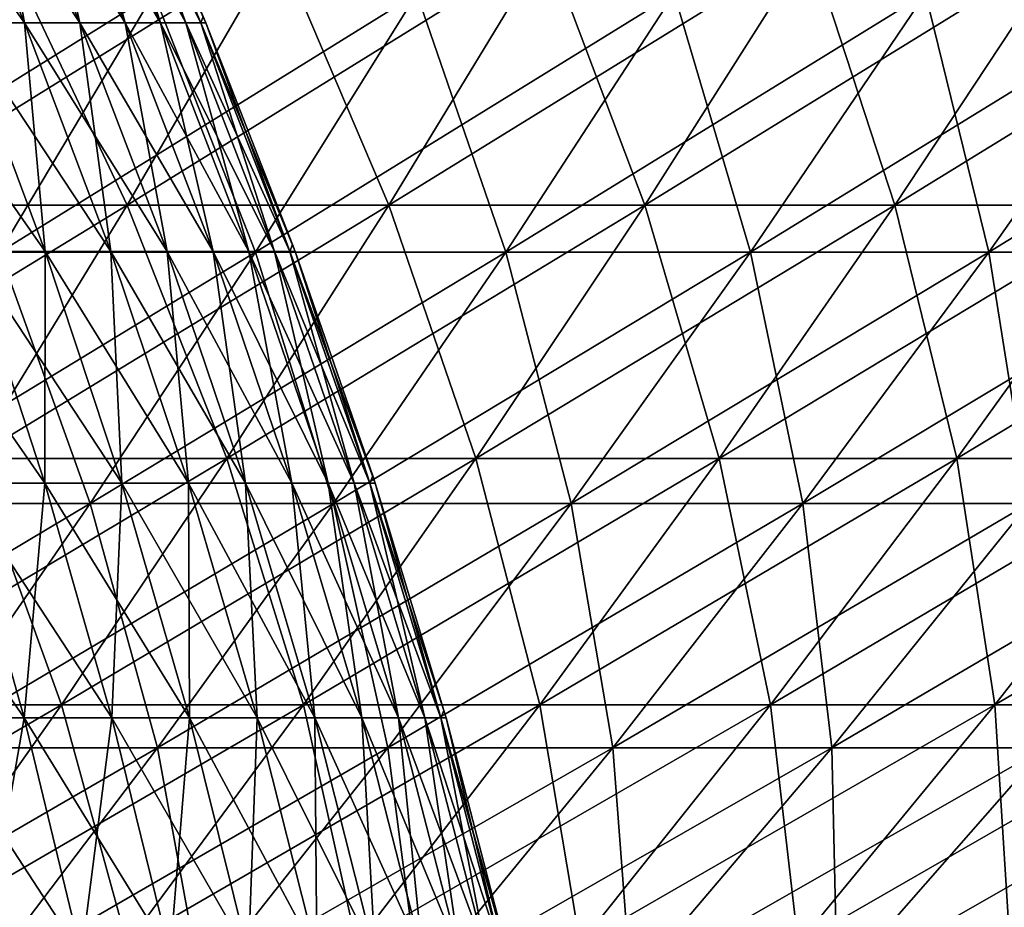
# Model space of a CAD drawing. Header units: millimetres. Extents: x -250 to 250, y 3898 to 4150.
# Tile 459 of 558: x 92 to 108, y 3955 to 3970. Entities that reach past the tile are written whole.
import ezdxf

# ---------------------------------------------------------------- set-up
doc = ezdxf.new("R2010")
doc.units = ezdxf.units.MM
doc.header["$LTSCALE"] = 5.599365
for name, color, linetype in [('10', 7, 'CONTINUOUS'), ('12', 7, 'CONTINUOUS'), ('2', 7, 'CONTINUOUS'), ('3', 7, 'CONTINUOUS'), ('4', 7, 'CONTINUOUS'), ('5', 7, 'CONTINUOUS')]:
    doc.layers.add(name, color=color, linetype=linetype)

msp = doc.modelspace()

# ---------------------------------------------------------------- linework, layer by layer
at = {"layer": '10', "color": 7, "linetype": 'Continuous', "true_color": 0xe0f2ff}
for points in [[(91.141, 3969.708, 27.517), (92.213, 3969.708, 23.676), (89.592, 3973.419, 27.049), (91.141, 3969.708, 27.517)], [(89.592, 3973.419, 27.049), (92.213, 3969.708, 23.676), (90.646, 3973.419, 23.274), (89.592, 3973.419, 27.049)], [(92.213, 3969.708, 23.676), (93.124, 3969.708, 19.794), (90.646, 3973.419, 23.274), (92.213, 3969.708, 23.676)], [(90.646, 3973.419, 23.274), (93.124, 3969.708, 19.794), (91.541, 3973.419, 19.458), (90.646, 3973.419, 23.274)], [(93.124, 3969.708, 19.794), (93.871, 3969.708, 15.877), (91.541, 3973.419, 19.458), (93.124, 3969.708, 19.794)], [(91.541, 3973.419, 19.458), (93.871, 3969.708, 15.877), (92.276, 3973.419, 15.607), (91.541, 3973.419, 19.458)], [(93.871, 3969.708, 15.877), (94.454, 3969.708, 11.932), (92.276, 3973.419, 15.607), (93.871, 3969.708, 15.877)], [(92.276, 3973.419, 15.607), (94.454, 3969.708, 11.932), (92.848, 3973.419, 11.729), (92.276, 3973.419, 15.607)], [(94.454, 3969.708, 11.932), (94.871, 3969.708, 7.967), (92.848, 3973.419, 11.729), (94.454, 3969.708, 11.932)], [(92.848, 3973.419, 11.729), (94.871, 3969.708, 7.967), (93.258, 3973.419, 7.831), (92.848, 3973.419, 11.729)], [(94.871, 3969.708, 7.967), (95.121, 3969.708, 3.987), (93.258, 3973.419, 7.831), (94.871, 3969.708, 7.967)], [(93.258, 3973.419, 7.831), (95.121, 3969.708, 3.987), (93.504, 3973.419, 3.919), (93.258, 3973.419, 7.831)], [(95.121, 3969.708, 3.987), (95.204, 3969.708), (93.504, 3973.419, 3.919), (95.121, 3969.708, 3.987)], [(95.204, 3969.708), (95.16, 3969.816), (93.504, 3973.419, 3.919), (95.204, 3969.708)], [(91.298, 3965.936, 31.793), (92.549, 3965.936, 27.942), (89.909, 3969.708, 31.31), (91.298, 3965.936, 31.793)], [(89.909, 3969.708, 31.31), (92.549, 3965.936, 27.942), (91.141, 3969.708, 27.517), (89.909, 3969.708, 31.31)], [(92.549, 3965.936, 27.942), (93.638, 3965.936, 24.042), (91.141, 3969.708, 27.517), (92.549, 3965.936, 27.942)], [(91.141, 3969.708, 27.517), (93.638, 3965.936, 24.042), (92.213, 3969.708, 23.676), (91.141, 3969.708, 27.517)], [(93.638, 3965.936, 24.042), (94.563, 3965.936, 20.1), (92.213, 3969.708, 23.676), (93.638, 3965.936, 24.042)], [(92.213, 3969.708, 23.676), (94.563, 3965.936, 20.1), (93.124, 3969.708, 19.794), (92.213, 3969.708, 23.676)], [(94.563, 3965.936, 20.1), (95.322, 3965.936, 16.122), (93.124, 3969.708, 19.794), (94.563, 3965.936, 20.1)], [(93.124, 3969.708, 19.794), (95.322, 3965.936, 16.122), (93.871, 3969.708, 15.877), (93.124, 3969.708, 19.794)], [(95.322, 3965.936, 16.122), (95.913, 3965.936, 12.117), (93.871, 3969.708, 15.877), (95.322, 3965.936, 16.122)], [(93.871, 3969.708, 15.877), (95.913, 3965.936, 12.117), (94.454, 3969.708, 11.932), (93.871, 3969.708, 15.877)], [(95.913, 3965.936, 12.117), (96.337, 3965.936, 8.09), (94.454, 3969.708, 11.932), (95.913, 3965.936, 12.117)], [(94.454, 3969.708, 11.932), (96.337, 3965.936, 8.09), (94.871, 3969.708, 7.967), (94.454, 3969.708, 11.932)], [(96.337, 3965.936, 8.09), (96.591, 3965.936, 4.048), (94.871, 3969.708, 7.967), (96.337, 3965.936, 8.09)], [(94.871, 3969.708, 7.967), (96.591, 3965.936, 4.048), (95.121, 3969.708, 3.987), (94.871, 3969.708, 7.967)], [(96.591, 3965.936, 4.048), (96.676, 3965.936), (95.121, 3969.708, 3.987), (96.591, 3965.936, 4.048)], [(96.676, 3965.936), (96.634, 3966.05), (95.121, 3969.708, 3.987), (96.676, 3965.936)], [(95.121, 3969.708, 3.987), (96.634, 3966.05), (95.204, 3969.708), (95.121, 3969.708, 3.987)], [(91.116, 3962.109, 36.075), (92.547, 3962.109, 32.228), (89.887, 3965.936, 35.589), (91.116, 3962.109, 36.075)], [(89.887, 3965.936, 35.589), (92.547, 3962.109, 32.228), (91.298, 3965.936, 31.793), (89.887, 3965.936, 35.589)], [(92.547, 3962.109, 32.228), (93.815, 3962.109, 28.324), (91.298, 3965.936, 31.793), (92.547, 3962.109, 32.228)], [(91.298, 3965.936, 31.793), (93.815, 3962.109, 28.324), (92.549, 3965.936, 27.942), (91.298, 3965.936, 31.793)], [(93.815, 3962.109, 28.324), (94.919, 3962.109, 24.371), (92.549, 3965.936, 27.942), (93.815, 3962.109, 28.324)], [(92.549, 3965.936, 27.942), (94.919, 3962.109, 24.371), (93.638, 3965.936, 24.042), (92.549, 3965.936, 27.942)], [(94.919, 3962.109, 24.371), (95.856, 3962.109, 20.375), (93.638, 3965.936, 24.042), (94.919, 3962.109, 24.371)], [(93.638, 3965.936, 24.042), (95.856, 3962.109, 20.375), (94.563, 3965.936, 20.1), (93.638, 3965.936, 24.042)], [(95.856, 3962.109, 20.375), (96.625, 3962.109, 16.343), (94.563, 3965.936, 20.1), (95.856, 3962.109, 20.375)], [(94.563, 3965.936, 20.1), (96.625, 3962.109, 16.343), (95.322, 3965.936, 16.122), (94.563, 3965.936, 20.1)], [(96.625, 3962.109, 16.343), (97.225, 3962.109, 12.282), (95.322, 3965.936, 16.122), (96.625, 3962.109, 16.343)], [(95.322, 3965.936, 16.122), (97.225, 3962.109, 12.282), (95.913, 3965.936, 12.117), (95.322, 3965.936, 16.122)], [(97.225, 3962.109, 12.282), (97.654, 3962.109, 8.2), (95.913, 3965.936, 12.117), (97.225, 3962.109, 12.282)], [(95.913, 3965.936, 12.117), (97.654, 3962.109, 8.2), (96.337, 3965.936, 8.09), (95.913, 3965.936, 12.117)], [(97.654, 3962.109, 8.2), (97.912, 3962.109, 4.104), (96.337, 3965.936, 8.09), (97.654, 3962.109, 8.2)], [(96.337, 3965.936, 8.09), (97.912, 3962.109, 4.104), (96.591, 3965.936, 4.048), (96.337, 3965.936, 8.09)], [(97.912, 3962.109, 4.104), (97.997, 3962.109), (96.591, 3965.936, 4.048), (97.912, 3962.109, 4.104)], [(97.997, 3962.109), (97.959, 3962.229), (96.591, 3965.936, 4.048), (97.997, 3962.109)], [(96.591, 3965.936, 4.048), (97.959, 3962.229), (96.676, 3965.936), (96.591, 3965.936, 4.048)], [(90.594, 3958.234, 40.335), (92.204, 3958.234, 36.506), (89.525, 3962.109, 39.859), (90.594, 3958.234, 40.335)], [(89.525, 3962.109, 39.859), (92.204, 3958.234, 36.506), (91.116, 3962.109, 36.075), (89.525, 3962.109, 39.859)], [(92.204, 3958.234, 36.506), (93.652, 3958.234, 32.613), (91.116, 3962.109, 36.075), (92.204, 3958.234, 36.506)], [(91.116, 3962.109, 36.075), (93.652, 3958.234, 32.613), (92.547, 3962.109, 32.228), (91.116, 3962.109, 36.075)], [(93.652, 3958.234, 32.613), (94.935, 3958.234, 28.663), (92.547, 3962.109, 32.228), (93.652, 3958.234, 32.613)], [(92.547, 3962.109, 32.228), (94.935, 3958.234, 28.663), (93.815, 3962.109, 28.324), (92.547, 3962.109, 32.228)], [(94.935, 3958.234, 28.663), (96.052, 3958.234, 24.662), (93.815, 3962.109, 28.324), (94.935, 3958.234, 28.663)], [(93.815, 3962.109, 28.324), (96.052, 3958.234, 24.662), (94.919, 3962.109, 24.371), (93.815, 3962.109, 28.324)], [(96.052, 3958.234, 24.662), (97.001, 3958.234, 20.618), (94.919, 3962.109, 24.371), (96.052, 3958.234, 24.662)], [(94.919, 3962.109, 24.371), (97.001, 3958.234, 20.618), (95.856, 3962.109, 20.375), (94.919, 3962.109, 24.371)], [(97.001, 3958.234, 20.618), (97.779, 3958.234, 16.538), (95.856, 3962.109, 20.375), (97.001, 3958.234, 20.618)], [(95.856, 3962.109, 20.375), (97.779, 3958.234, 16.538), (96.625, 3962.109, 16.343), (95.856, 3962.109, 20.375)], [(97.779, 3958.234, 16.538), (98.386, 3958.234, 12.429), (96.625, 3962.109, 16.343), (97.779, 3958.234, 16.538)], [(96.625, 3962.109, 16.343), (98.386, 3958.234, 12.429), (97.225, 3962.109, 12.282), (96.625, 3962.109, 16.343)], [(98.386, 3958.234, 12.429), (98.82, 3958.234, 8.298), (97.225, 3962.109, 12.282), (98.386, 3958.234, 12.429)], [(97.225, 3962.109, 12.282), (98.82, 3958.234, 8.298), (97.654, 3962.109, 8.2), (97.225, 3962.109, 12.282)], [(98.82, 3958.234, 8.298), (99.081, 3958.234, 4.153), (97.654, 3962.109, 8.2), (98.82, 3958.234, 8.298)], [(97.654, 3962.109, 8.2), (99.081, 3958.234, 4.153), (97.912, 3962.109, 4.104), (97.654, 3962.109, 8.2)], [(99.081, 3958.234, 4.153), (99.168, 3958.234), (97.912, 3962.109, 4.104), (99.081, 3958.234, 4.153)], [(99.168, 3958.234), (99.133, 3958.358), (97.912, 3962.109, 4.104), (99.168, 3958.234)], [(97.912, 3962.109, 4.104), (99.133, 3958.358), (97.997, 3962.109), (97.912, 3962.109, 4.104)], [(91.524, 3954.315, 40.749), (93.15, 3954.315, 36.881), (90.594, 3958.234, 40.335), (91.524, 3954.315, 40.749)], [(90.594, 3958.234, 40.335), (93.15, 3954.315, 36.881), (92.204, 3958.234, 36.506), (90.594, 3958.234, 40.335)], [(93.15, 3954.315, 36.881), (94.613, 3954.315, 32.948), (92.204, 3958.234, 36.506), (93.15, 3954.315, 36.881)], [(92.204, 3958.234, 36.506), (94.613, 3954.315, 32.948), (93.652, 3958.234, 32.613), (92.204, 3958.234, 36.506)], [(94.613, 3954.315, 32.948), (95.909, 3954.315, 28.957), (93.652, 3958.234, 32.613), (94.613, 3954.315, 32.948)], [(93.652, 3958.234, 32.613), (95.909, 3954.315, 28.957), (94.935, 3958.234, 28.663), (93.652, 3958.234, 32.613)], [(95.909, 3954.315, 28.957), (97.038, 3954.315, 24.915), (94.935, 3958.234, 28.663), (95.909, 3954.315, 28.957)], [(94.935, 3958.234, 28.663), (97.038, 3954.315, 24.915), (96.052, 3958.234, 24.662), (94.935, 3958.234, 28.663)], [(97.038, 3954.315, 24.915), (97.996, 3954.315, 20.83), (96.052, 3958.234, 24.662), (97.038, 3954.315, 24.915)], [(96.052, 3958.234, 24.662), (97.996, 3954.315, 20.83), (97.001, 3958.234, 20.618), (96.052, 3958.234, 24.662)], [(97.996, 3954.315, 20.83), (98.782, 3954.315, 16.708), (97.001, 3958.234, 20.618), (97.996, 3954.315, 20.83)], [(97.001, 3958.234, 20.618), (98.782, 3954.315, 16.708), (97.779, 3958.234, 16.538), (97.001, 3958.234, 20.618)], [(98.782, 3954.315, 16.708), (99.395, 3954.315, 12.557), (97.779, 3958.234, 16.538), (98.782, 3954.315, 16.708)], [(97.779, 3958.234, 16.538), (99.395, 3954.315, 12.557), (98.386, 3958.234, 12.429), (97.779, 3958.234, 16.538)], [(99.395, 3954.315, 12.557), (99.834, 3954.315, 8.383), (98.386, 3958.234, 12.429), (99.395, 3954.315, 12.557)], [(98.386, 3958.234, 12.429), (99.834, 3954.315, 8.383), (98.82, 3958.234, 8.298), (98.386, 3958.234, 12.429)], [(99.834, 3954.315, 8.383), (100.097, 3954.315, 4.195), (98.82, 3958.234, 8.298), (99.834, 3954.315, 8.383)], [(98.82, 3958.234, 8.298), (100.097, 3954.315, 4.195), (99.081, 3958.234, 4.153), (98.82, 3958.234, 8.298)], [(100.097, 3954.315, 4.195), (100.185, 3954.315), (99.081, 3958.234, 4.153), (100.097, 3954.315, 4.195)], [(100.185, 3954.315), (100.154, 3954.445), (99.081, 3958.234, 4.153), (100.185, 3954.315)], [(99.081, 3958.234, 4.153), (100.154, 3954.445), (99.168, 3958.234), (99.081, 3958.234, 4.153)]]:
    msp.add_3dface(points, dxfattribs=at)
at = {"layer": '12', "color": 7, "linetype": 'Continuous', "true_color": 0xe0f2ff}
for points in [[(92.213, 3969.708, -23.676), (91.141, 3969.708, -27.517), (90.646, 3973.419, -23.274), (92.213, 3969.708, -23.676)], [(91.541, 3973.419, -19.458), (92.213, 3969.708, -23.676), (90.646, 3973.419, -23.274), (91.541, 3973.419, -19.458)], [(93.124, 3969.708, -19.794), (92.213, 3969.708, -23.676), (91.541, 3973.419, -19.458), (93.124, 3969.708, -19.794)], [(92.276, 3973.419, -15.607), (93.124, 3969.708, -19.794), (91.541, 3973.419, -19.458), (92.276, 3973.419, -15.607)], [(93.871, 3969.708, -15.877), (93.124, 3969.708, -19.794), (92.276, 3973.419, -15.607), (93.871, 3969.708, -15.877)], [(92.848, 3973.419, -11.729), (93.871, 3969.708, -15.877), (92.276, 3973.419, -15.607), (92.848, 3973.419, -11.729)], [(94.454, 3969.708, -11.932), (93.871, 3969.708, -15.877), (92.848, 3973.419, -11.729), (94.454, 3969.708, -11.932)], [(93.258, 3973.419, -7.831), (94.454, 3969.708, -11.932), (92.848, 3973.419, -11.729), (93.258, 3973.419, -7.831)], [(94.871, 3969.708, -7.967), (94.454, 3969.708, -11.932), (93.258, 3973.419, -7.831), (94.871, 3969.708, -7.967)], [(93.504, 3973.419, -3.919), (94.871, 3969.708, -7.967), (93.258, 3973.419, -7.831), (93.504, 3973.419, -3.919)], [(93.586, 3973.419), (95.121, 3969.708, -3.987), (93.504, 3973.419, -3.919), (93.586, 3973.419)], [(95.121, 3969.708, -3.987), (94.871, 3969.708, -7.967), (93.504, 3973.419, -3.919), (95.121, 3969.708, -3.987)], [(93.586, 3973.419), (95.16, 3969.816), (95.121, 3969.708, -3.987), (93.586, 3973.419)], [(95.16, 3969.816), (95.204, 3969.708), (95.121, 3969.708, -3.987), (95.16, 3969.816)], [(92.549, 3965.936, -27.942), (91.298, 3965.936, -31.793), (91.141, 3969.708, -27.517), (92.549, 3965.936, -27.942)], [(92.213, 3969.708, -23.676), (92.549, 3965.936, -27.942), (91.141, 3969.708, -27.517), (92.213, 3969.708, -23.676)], [(93.638, 3965.936, -24.042), (92.549, 3965.936, -27.942), (92.213, 3969.708, -23.676), (93.638, 3965.936, -24.042)], [(93.124, 3969.708, -19.794), (93.638, 3965.936, -24.042), (92.213, 3969.708, -23.676), (93.124, 3969.708, -19.794)], [(94.563, 3965.936, -20.1), (93.638, 3965.936, -24.042), (93.124, 3969.708, -19.794), (94.563, 3965.936, -20.1)], [(93.871, 3969.708, -15.877), (94.563, 3965.936, -20.1), (93.124, 3969.708, -19.794), (93.871, 3969.708, -15.877)], [(95.322, 3965.936, -16.122), (94.563, 3965.936, -20.1), (93.871, 3969.708, -15.877), (95.322, 3965.936, -16.122)], [(94.454, 3969.708, -11.932), (95.322, 3965.936, -16.122), (93.871, 3969.708, -15.877), (94.454, 3969.708, -11.932)], [(95.913, 3965.936, -12.117), (95.322, 3965.936, -16.122), (94.454, 3969.708, -11.932), (95.913, 3965.936, -12.117)], [(94.871, 3969.708, -7.967), (95.913, 3965.936, -12.117), (94.454, 3969.708, -11.932), (94.871, 3969.708, -7.967)], [(96.337, 3965.936, -8.09), (95.913, 3965.936, -12.117), (94.871, 3969.708, -7.967), (96.337, 3965.936, -8.09)], [(95.121, 3969.708, -3.987), (96.337, 3965.936, -8.09), (94.871, 3969.708, -7.967), (95.121, 3969.708, -3.987)], [(95.204, 3969.708), (96.591, 3965.936, -4.048), (95.121, 3969.708, -3.987), (95.204, 3969.708)], [(96.591, 3965.936, -4.048), (96.337, 3965.936, -8.09), (95.121, 3969.708, -3.987), (96.591, 3965.936, -4.048)], [(95.204, 3969.708), (96.634, 3966.05), (96.591, 3965.936, -4.048), (95.204, 3969.708)], [(96.634, 3966.05), (96.676, 3965.936), (96.591, 3965.936, -4.048), (96.634, 3966.05)], [(92.547, 3962.109, -32.228), (91.116, 3962.109, -36.075), (91.298, 3965.936, -31.793), (92.547, 3962.109, -32.228)], [(92.549, 3965.936, -27.942), (92.547, 3962.109, -32.228), (91.298, 3965.936, -31.793), (92.549, 3965.936, -27.942)], [(93.815, 3962.109, -28.324), (92.547, 3962.109, -32.228), (92.549, 3965.936, -27.942), (93.815, 3962.109, -28.324)], [(93.638, 3965.936, -24.042), (93.815, 3962.109, -28.324), (92.549, 3965.936, -27.942), (93.638, 3965.936, -24.042)], [(94.919, 3962.109, -24.371), (93.815, 3962.109, -28.324), (93.638, 3965.936, -24.042), (94.919, 3962.109, -24.371)], [(94.563, 3965.936, -20.1), (94.919, 3962.109, -24.371), (93.638, 3965.936, -24.042), (94.563, 3965.936, -20.1)], [(95.856, 3962.109, -20.375), (94.919, 3962.109, -24.371), (94.563, 3965.936, -20.1), (95.856, 3962.109, -20.375)], [(95.322, 3965.936, -16.122), (95.856, 3962.109, -20.375), (94.563, 3965.936, -20.1), (95.322, 3965.936, -16.122)], [(96.625, 3962.109, -16.343), (95.856, 3962.109, -20.375), (95.322, 3965.936, -16.122), (96.625, 3962.109, -16.343)], [(95.913, 3965.936, -12.117), (96.625, 3962.109, -16.343), (95.322, 3965.936, -16.122), (95.913, 3965.936, -12.117)], [(97.225, 3962.109, -12.282), (96.625, 3962.109, -16.343), (95.913, 3965.936, -12.117), (97.225, 3962.109, -12.282)], [(96.337, 3965.936, -8.09), (97.225, 3962.109, -12.282), (95.913, 3965.936, -12.117), (96.337, 3965.936, -8.09)], [(97.654, 3962.109, -8.2), (97.225, 3962.109, -12.282), (96.337, 3965.936, -8.09), (97.654, 3962.109, -8.2)], [(96.591, 3965.936, -4.048), (97.654, 3962.109, -8.2), (96.337, 3965.936, -8.09), (96.591, 3965.936, -4.048)], [(96.676, 3965.936), (97.912, 3962.109, -4.104), (96.591, 3965.936, -4.048), (96.676, 3965.936)], [(97.912, 3962.109, -4.104), (97.654, 3962.109, -8.2), (96.591, 3965.936, -4.048), (97.912, 3962.109, -4.104)], [(96.676, 3965.936), (97.959, 3962.229), (97.912, 3962.109, -4.104), (96.676, 3965.936)], [(97.959, 3962.229), (97.997, 3962.109), (97.912, 3962.109, -4.104), (97.959, 3962.229)], [(92.204, 3958.234, -36.506), (90.594, 3958.234, -40.335), (91.116, 3962.109, -36.075), (92.204, 3958.234, -36.506)], [(92.547, 3962.109, -32.228), (92.204, 3958.234, -36.506), (91.116, 3962.109, -36.075), (92.547, 3962.109, -32.228)], [(93.652, 3958.234, -32.613), (92.204, 3958.234, -36.506), (92.547, 3962.109, -32.228), (93.652, 3958.234, -32.613)], [(93.815, 3962.109, -28.324), (93.652, 3958.234, -32.613), (92.547, 3962.109, -32.228), (93.815, 3962.109, -28.324)], [(94.935, 3958.234, -28.663), (93.652, 3958.234, -32.613), (93.815, 3962.109, -28.324), (94.935, 3958.234, -28.663)], [(94.919, 3962.109, -24.371), (94.935, 3958.234, -28.663), (93.815, 3962.109, -28.324), (94.919, 3962.109, -24.371)], [(96.052, 3958.234, -24.662), (94.935, 3958.234, -28.663), (94.919, 3962.109, -24.371), (96.052, 3958.234, -24.662)], [(95.856, 3962.109, -20.375), (96.052, 3958.234, -24.662), (94.919, 3962.109, -24.371), (95.856, 3962.109, -20.375)], [(97.001, 3958.234, -20.618), (96.052, 3958.234, -24.662), (95.856, 3962.109, -20.375), (97.001, 3958.234, -20.618)], [(96.625, 3962.109, -16.343), (97.001, 3958.234, -20.618), (95.856, 3962.109, -20.375), (96.625, 3962.109, -16.343)], [(97.779, 3958.234, -16.538), (97.001, 3958.234, -20.618), (96.625, 3962.109, -16.343), (97.779, 3958.234, -16.538)], [(97.225, 3962.109, -12.282), (97.779, 3958.234, -16.538), (96.625, 3962.109, -16.343), (97.225, 3962.109, -12.282)], [(98.386, 3958.234, -12.429), (97.779, 3958.234, -16.538), (97.225, 3962.109, -12.282), (98.386, 3958.234, -12.429)], [(97.654, 3962.109, -8.2), (98.386, 3958.234, -12.429), (97.225, 3962.109, -12.282), (97.654, 3962.109, -8.2)], [(98.82, 3958.234, -8.298), (98.386, 3958.234, -12.429), (97.654, 3962.109, -8.2), (98.82, 3958.234, -8.298)], [(97.912, 3962.109, -4.104), (98.82, 3958.234, -8.298), (97.654, 3962.109, -8.2), (97.912, 3962.109, -4.104)], [(97.997, 3962.109), (99.081, 3958.234, -4.153), (97.912, 3962.109, -4.104), (97.997, 3962.109)], [(99.081, 3958.234, -4.153), (98.82, 3958.234, -8.298), (97.912, 3962.109, -4.104), (99.081, 3958.234, -4.153)], [(97.997, 3962.109), (99.133, 3958.358), (99.081, 3958.234, -4.153), (97.997, 3962.109)], [(99.133, 3958.358), (99.168, 3958.234), (99.081, 3958.234, -4.153), (99.133, 3958.358)], [(92.204, 3958.234, -36.506), (91.524, 3954.315, -40.749), (90.594, 3958.234, -40.335), (92.204, 3958.234, -36.506)], [(93.15, 3954.315, -36.881), (91.524, 3954.315, -40.749), (92.204, 3958.234, -36.506), (93.15, 3954.315, -36.881)], [(93.652, 3958.234, -32.613), (93.15, 3954.315, -36.881), (92.204, 3958.234, -36.506), (93.652, 3958.234, -32.613)], [(94.613, 3954.315, -32.948), (93.15, 3954.315, -36.881), (93.652, 3958.234, -32.613), (94.613, 3954.315, -32.948)], [(94.935, 3958.234, -28.663), (94.613, 3954.315, -32.948), (93.652, 3958.234, -32.613), (94.935, 3958.234, -28.663)], [(95.909, 3954.315, -28.957), (94.613, 3954.315, -32.948), (94.935, 3958.234, -28.663), (95.909, 3954.315, -28.957)], [(96.052, 3958.234, -24.662), (95.909, 3954.315, -28.957), (94.935, 3958.234, -28.663), (96.052, 3958.234, -24.662)], [(97.038, 3954.315, -24.915), (95.909, 3954.315, -28.957), (96.052, 3958.234, -24.662), (97.038, 3954.315, -24.915)], [(97.001, 3958.234, -20.618), (97.038, 3954.315, -24.915), (96.052, 3958.234, -24.662), (97.001, 3958.234, -20.618)], [(97.996, 3954.315, -20.83), (97.038, 3954.315, -24.915), (97.001, 3958.234, -20.618), (97.996, 3954.315, -20.83)], [(97.779, 3958.234, -16.538), (97.996, 3954.315, -20.83), (97.001, 3958.234, -20.618), (97.779, 3958.234, -16.538)], [(98.782, 3954.315, -16.708), (97.996, 3954.315, -20.83), (97.779, 3958.234, -16.538), (98.782, 3954.315, -16.708)], [(98.386, 3958.234, -12.429), (98.782, 3954.315, -16.708), (97.779, 3958.234, -16.538), (98.386, 3958.234, -12.429)], [(99.395, 3954.315, -12.557), (98.782, 3954.315, -16.708), (98.386, 3958.234, -12.429), (99.395, 3954.315, -12.557)], [(98.82, 3958.234, -8.298), (99.395, 3954.315, -12.557), (98.386, 3958.234, -12.429), (98.82, 3958.234, -8.298)], [(99.834, 3954.315, -8.383), (99.395, 3954.315, -12.557), (98.82, 3958.234, -8.298), (99.834, 3954.315, -8.383)], [(99.081, 3958.234, -4.153), (99.834, 3954.315, -8.383), (98.82, 3958.234, -8.298), (99.081, 3958.234, -4.153)], [(99.168, 3958.234), (100.097, 3954.315, -4.195), (99.081, 3958.234, -4.153), (99.168, 3958.234)], [(100.097, 3954.315, -4.195), (99.834, 3954.315, -8.383), (99.081, 3958.234, -4.153), (100.097, 3954.315, -4.195)], [(99.168, 3958.234), (100.154, 3954.445), (100.097, 3954.315, -4.195), (99.168, 3958.234)]]:
    msp.add_3dface(points, dxfattribs=at)
at = {"layer": '2', "color": 251, "linetype": 'Continuous', "true_color": 0x504f50}
for points in [[(93.903, 3966.698, -141.714), (89.494, 3966.698, -144.538), (96.399, 3970.995, -145.48), (93.903, 3966.698, -141.714)], [(96.399, 3970.995, -145.48), (89.494, 3966.698, -144.538), (91.873, 3970.995, -148.38), (96.399, 3970.995, -145.48)], [(98.222, 3966.698, -138.755), (93.903, 3966.698, -141.714), (100.833, 3970.995, -142.442), (98.222, 3966.698, -138.755)], [(100.833, 3970.995, -142.442), (93.903, 3966.698, -141.714), (96.399, 3970.995, -145.48), (100.833, 3970.995, -142.442)], [(102.449, 3966.698, -135.664), (98.222, 3966.698, -138.755), (105.172, 3970.995, -139.27), (102.449, 3966.698, -135.664)], [(105.172, 3970.995, -139.27), (98.222, 3966.698, -138.755), (100.833, 3970.995, -142.442), (105.172, 3970.995, -139.27)], [(106.578, 3966.698, -132.445), (102.449, 3966.698, -135.664), (109.411, 3970.995, -135.965), (106.578, 3966.698, -132.445)], [(109.411, 3970.995, -135.965), (102.449, 3966.698, -135.664), (105.172, 3970.995, -139.27), (109.411, 3970.995, -135.965)], [(110.606, 3966.698, -129.1), (106.578, 3966.698, -132.445), (113.546, 3970.995, -132.531), (110.606, 3966.698, -129.1)], [(113.546, 3970.995, -132.531), (106.578, 3966.698, -132.445), (109.411, 3970.995, -135.965), (113.546, 3970.995, -132.531)], [(91.349, 3962.516, -137.859), (87.06, 3962.516, -140.607), (93.903, 3966.698, -141.714), (91.349, 3962.516, -137.859)], [(93.903, 3966.698, -141.714), (87.06, 3962.516, -140.607), (89.494, 3966.698, -144.538), (93.903, 3966.698, -141.714)], [(95.551, 3962.516, -134.98), (91.349, 3962.516, -137.859), (98.222, 3966.698, -138.755), (95.551, 3962.516, -134.98)], [(98.222, 3966.698, -138.755), (91.349, 3962.516, -137.859), (93.903, 3966.698, -141.714), (98.222, 3966.698, -138.755)], [(99.662, 3962.516, -131.974), (95.551, 3962.516, -134.98), (102.449, 3966.698, -135.664), (99.662, 3962.516, -131.974)], [(102.449, 3966.698, -135.664), (95.551, 3962.516, -134.98), (98.222, 3966.698, -138.755), (102.449, 3966.698, -135.664)], [(103.679, 3962.516, -128.842), (99.662, 3962.516, -131.974), (106.578, 3966.698, -132.445), (103.679, 3962.516, -128.842)], [(106.578, 3966.698, -132.445), (99.662, 3962.516, -131.974), (102.449, 3966.698, -135.664), (106.578, 3966.698, -132.445)], [(107.597, 3962.516, -125.588), (103.679, 3962.516, -128.842), (110.606, 3966.698, -129.1), (107.597, 3962.516, -125.588)], [(110.606, 3966.698, -129.1), (103.679, 3962.516, -128.842), (106.578, 3966.698, -132.445), (110.606, 3966.698, -129.1)], [(111.414, 3962.516, -122.215), (107.597, 3962.516, -125.588), (114.529, 3966.698, -125.633), (111.414, 3962.516, -122.215)], [(114.529, 3966.698, -125.633), (107.597, 3962.516, -125.588), (110.606, 3966.698, -129.1), (114.529, 3966.698, -125.633)], [(92.82, 3958.45, -131.122), (88.738, 3958.45, -133.918), (95.551, 3962.516, -134.98), (92.82, 3958.45, -131.122)], [(95.551, 3962.516, -134.98), (88.738, 3958.45, -133.918), (91.349, 3962.516, -137.859), (95.551, 3962.516, -134.98)], [(96.813, 3958.45, -128.202), (92.82, 3958.45, -131.122), (99.662, 3962.516, -131.974), (96.813, 3958.45, -128.202)], [(99.662, 3962.516, -131.974), (92.82, 3958.45, -131.122), (95.551, 3962.516, -134.98), (99.662, 3962.516, -131.974)], [(100.715, 3958.45, -125.16), (96.813, 3958.45, -128.202), (103.679, 3962.516, -128.842), (100.715, 3958.45, -125.16)], [(103.679, 3962.516, -128.842), (96.813, 3958.45, -128.202), (99.662, 3962.516, -131.974), (103.679, 3962.516, -128.842)], [(104.522, 3958.45, -121.999), (100.715, 3958.45, -125.16), (107.597, 3962.516, -125.588), (104.522, 3958.45, -121.999)], [(107.597, 3962.516, -125.588), (100.715, 3958.45, -125.16), (103.679, 3962.516, -128.842), (107.597, 3962.516, -125.588)], [(108.229, 3958.45, -118.722), (104.522, 3958.45, -121.999), (111.414, 3962.516, -122.215), (108.229, 3958.45, -118.722)], [(111.414, 3962.516, -122.215), (104.522, 3958.45, -121.999), (107.597, 3962.516, -125.588), (111.414, 3962.516, -122.215)], [(111.834, 3958.45, -115.333), (108.229, 3958.45, -118.722), (115.125, 3962.516, -118.726), (111.834, 3958.45, -115.333)], [(115.125, 3962.516, -118.726), (108.229, 3958.45, -118.722), (111.414, 3962.516, -122.215), (115.125, 3962.516, -118.726)], [(90.031, 3954.503, -127.183), (86.071, 3954.503, -129.895), (92.82, 3958.45, -131.122), (90.031, 3954.503, -127.183)], [(92.82, 3958.45, -131.122), (86.071, 3954.503, -129.895), (88.738, 3958.45, -133.918), (92.82, 3958.45, -131.122)], [(93.905, 3954.503, -124.35), (90.031, 3954.503, -127.183), (96.813, 3958.45, -128.202), (93.905, 3954.503, -124.35)], [(96.813, 3958.45, -128.202), (90.031, 3954.503, -127.183), (92.82, 3958.45, -131.122), (96.813, 3958.45, -128.202)], [(97.689, 3954.503, -121.399), (93.905, 3954.503, -124.35), (100.715, 3958.45, -125.16), (97.689, 3954.503, -121.399)], [(100.715, 3958.45, -125.16), (93.905, 3954.503, -124.35), (96.813, 3958.45, -128.202), (100.715, 3958.45, -125.16)], [(101.382, 3954.503, -118.333), (97.689, 3954.503, -121.399), (104.522, 3958.45, -121.999), (101.382, 3954.503, -118.333)], [(104.522, 3958.45, -121.999), (97.689, 3954.503, -121.399), (100.715, 3958.45, -125.16), (104.522, 3958.45, -121.999)], [(104.978, 3954.503, -115.155), (101.382, 3954.503, -118.333), (108.229, 3958.45, -118.722), (104.978, 3954.503, -115.155)], [(108.229, 3958.45, -118.722), (101.382, 3954.503, -118.333), (104.522, 3958.45, -121.999), (108.229, 3958.45, -118.722)], [(108.474, 3954.503, -111.867), (104.978, 3954.503, -115.155), (111.834, 3958.45, -115.333), (108.474, 3954.503, -111.867)], [(111.834, 3958.45, -115.333), (104.978, 3954.503, -115.155), (108.229, 3958.45, -118.722), (111.834, 3958.45, -115.333)]]:
    msp.add_3dface(points, dxfattribs=at)
at = {"layer": '3', "color": 251, "linetype": 'Continuous', "true_color": 0x504f50}
for points in [[(89.494, 3966.698, 144.538), (93.903, 3966.698, 141.714), (91.873, 3970.995, 148.38), (89.494, 3966.698, 144.538)], [(91.873, 3970.995, 148.38), (93.903, 3966.698, 141.714), (96.399, 3970.995, 145.48), (91.873, 3970.995, 148.38)], [(93.903, 3966.698, 141.714), (98.222, 3966.698, 138.755), (96.399, 3970.995, 145.48), (93.903, 3966.698, 141.714)], [(96.399, 3970.995, 145.48), (98.222, 3966.698, 138.755), (100.833, 3970.995, 142.442), (96.399, 3970.995, 145.48)], [(98.222, 3966.698, 138.755), (102.449, 3966.698, 135.664), (100.833, 3970.995, 142.442), (98.222, 3966.698, 138.755)], [(100.833, 3970.995, 142.442), (102.449, 3966.698, 135.664), (105.172, 3970.995, 139.27), (100.833, 3970.995, 142.442)], [(102.449, 3966.698, 135.664), (106.578, 3966.698, 132.445), (105.172, 3970.995, 139.27), (102.449, 3966.698, 135.664)], [(105.172, 3970.995, 139.27), (106.578, 3966.698, 132.445), (109.411, 3970.995, 135.965), (105.172, 3970.995, 139.27)], [(106.578, 3966.698, 132.445), (110.606, 3966.698, 129.1), (109.411, 3970.995, 135.965), (106.578, 3966.698, 132.445)], [(89.494, 3966.698, 144.538), (91.349, 3962.516, 137.859), (93.903, 3966.698, 141.714), (89.494, 3966.698, 144.538)], [(91.349, 3962.516, 137.859), (95.551, 3962.516, 134.98), (93.903, 3966.698, 141.714), (91.349, 3962.516, 137.859)], [(93.903, 3966.698, 141.714), (95.551, 3962.516, 134.98), (98.222, 3966.698, 138.755), (93.903, 3966.698, 141.714)], [(95.551, 3962.516, 134.98), (99.662, 3962.516, 131.974), (98.222, 3966.698, 138.755), (95.551, 3962.516, 134.98)], [(98.222, 3966.698, 138.755), (99.662, 3962.516, 131.974), (102.449, 3966.698, 135.664), (98.222, 3966.698, 138.755)], [(99.662, 3962.516, 131.974), (103.679, 3962.516, 128.842), (102.449, 3966.698, 135.664), (99.662, 3962.516, 131.974)], [(102.449, 3966.698, 135.664), (103.679, 3962.516, 128.842), (106.578, 3966.698, 132.445), (102.449, 3966.698, 135.664)], [(103.679, 3962.516, 128.842), (107.597, 3962.516, 125.588), (106.578, 3966.698, 132.445), (103.679, 3962.516, 128.842)], [(106.578, 3966.698, 132.445), (107.597, 3962.516, 125.588), (110.606, 3966.698, 129.1), (106.578, 3966.698, 132.445)], [(107.597, 3962.516, 125.588), (111.414, 3962.516, 122.215), (110.606, 3966.698, 129.1), (107.597, 3962.516, 125.588)], [(88.738, 3958.45, 133.918), (92.82, 3958.45, 131.122), (91.349, 3962.516, 137.859), (88.738, 3958.45, 133.918)], [(91.349, 3962.516, 137.859), (92.82, 3958.45, 131.122), (95.551, 3962.516, 134.98), (91.349, 3962.516, 137.859)], [(92.82, 3958.45, 131.122), (96.813, 3958.45, 128.202), (95.551, 3962.516, 134.98), (92.82, 3958.45, 131.122)], [(95.551, 3962.516, 134.98), (96.813, 3958.45, 128.202), (99.662, 3962.516, 131.974), (95.551, 3962.516, 134.98)], [(96.813, 3958.45, 128.202), (100.715, 3958.45, 125.16), (99.662, 3962.516, 131.974), (96.813, 3958.45, 128.202)], [(99.662, 3962.516, 131.974), (100.715, 3958.45, 125.16), (103.679, 3962.516, 128.842), (99.662, 3962.516, 131.974)], [(100.715, 3958.45, 125.16), (104.522, 3958.45, 121.999), (103.679, 3962.516, 128.842), (100.715, 3958.45, 125.16)], [(103.679, 3962.516, 128.842), (104.522, 3958.45, 121.999), (107.597, 3962.516, 125.588), (103.679, 3962.516, 128.842)], [(104.522, 3958.45, 121.999), (108.229, 3958.45, 118.722), (107.597, 3962.516, 125.588), (104.522, 3958.45, 121.999)], [(107.597, 3962.516, 125.588), (108.229, 3958.45, 118.722), (111.414, 3962.516, 122.215), (107.597, 3962.516, 125.588)], [(108.229, 3958.45, 118.722), (111.834, 3958.45, 115.333), (111.414, 3962.516, 122.215), (108.229, 3958.45, 118.722)], [(88.738, 3958.45, 133.918), (90.031, 3954.503, 127.183), (92.82, 3958.45, 131.122), (88.738, 3958.45, 133.918)], [(90.031, 3954.503, 127.183), (93.905, 3954.503, 124.35), (92.82, 3958.45, 131.122), (90.031, 3954.503, 127.183)], [(92.82, 3958.45, 131.122), (93.905, 3954.503, 124.35), (96.813, 3958.45, 128.202), (92.82, 3958.45, 131.122)], [(93.905, 3954.503, 124.35), (97.689, 3954.503, 121.399), (96.813, 3958.45, 128.202), (93.905, 3954.503, 124.35)], [(96.813, 3958.45, 128.202), (97.689, 3954.503, 121.399), (100.715, 3958.45, 125.16), (96.813, 3958.45, 128.202)], [(97.689, 3954.503, 121.399), (101.382, 3954.503, 118.333), (100.715, 3958.45, 125.16), (97.689, 3954.503, 121.399)], [(100.715, 3958.45, 125.16), (101.382, 3954.503, 118.333), (104.522, 3958.45, 121.999), (100.715, 3958.45, 125.16)], [(101.382, 3954.503, 118.333), (104.978, 3954.503, 115.155), (104.522, 3958.45, 121.999), (101.382, 3954.503, 118.333)], [(104.522, 3958.45, 121.999), (104.978, 3954.503, 115.155), (108.229, 3958.45, 118.722), (104.522, 3958.45, 121.999)], [(104.978, 3954.503, 115.155), (108.474, 3954.503, 111.867), (108.229, 3958.45, 118.722), (104.978, 3954.503, 115.155)], [(108.229, 3958.45, 118.722), (108.474, 3954.503, 111.867), (111.834, 3958.45, 115.333), (108.229, 3958.45, 118.722)]]:
    msp.add_3dface(points, dxfattribs=at)
at = {"layer": '4', "color": 155, "linetype": 'Continuous', "true_color": 0x4a708c}
for points in [[(91.8, 3965.925, 138.539), (87.49, 3965.925, 141.301), (94.347, 3970.196, 142.384), (91.8, 3965.925, 138.539)], [(94.347, 3970.196, 142.384), (87.49, 3965.925, 141.301), (89.917, 3970.196, 145.222), (94.347, 3970.196, 142.384)], [(96.022, 3965.925, 135.647), (91.8, 3965.925, 138.539), (98.687, 3970.196, 139.411), (96.022, 3965.925, 135.647)], [(98.687, 3970.196, 139.411), (91.8, 3965.925, 138.539), (94.347, 3970.196, 142.384), (98.687, 3970.196, 139.411)], [(100.154, 3965.925, 132.625), (96.022, 3965.925, 135.647), (102.933, 3970.196, 136.306), (100.154, 3965.925, 132.625)], [(102.933, 3970.196, 136.306), (96.022, 3965.925, 135.647), (98.687, 3970.196, 139.411), (102.933, 3970.196, 136.306)], [(104.191, 3965.925, 129.478), (100.154, 3965.925, 132.625), (107.082, 3970.196, 133.071), (104.191, 3965.925, 129.478)], [(107.082, 3970.196, 133.071), (100.154, 3965.925, 132.625), (102.933, 3970.196, 136.306), (107.082, 3970.196, 133.071)], [(108.129, 3965.925, 126.208), (104.191, 3965.925, 129.478), (111.129, 3970.196, 129.71), (108.129, 3965.925, 126.208)], [(111.129, 3970.196, 129.71), (104.191, 3965.925, 129.478), (107.082, 3970.196, 133.071), (111.129, 3970.196, 129.71)], [(111.964, 3965.925, 122.819), (108.129, 3965.925, 126.208), (115.071, 3970.196, 126.227), (111.964, 3965.925, 122.819)], [(115.071, 3970.196, 126.227), (108.129, 3965.925, 126.208), (111.129, 3970.196, 129.71), (115.071, 3970.196, 126.227)], [(93.296, 3961.772, 131.796), (89.193, 3961.772, 134.606), (96.022, 3965.925, 135.647), (93.296, 3961.772, 131.796)], [(96.022, 3965.925, 135.647), (89.193, 3961.772, 134.606), (91.8, 3965.925, 138.539), (96.022, 3965.925, 135.647)], [(97.311, 3961.772, 128.86), (93.296, 3961.772, 131.796), (100.154, 3965.925, 132.625), (97.311, 3961.772, 128.86)], [(100.154, 3965.925, 132.625), (93.296, 3961.772, 131.796), (96.022, 3965.925, 135.647), (100.154, 3965.925, 132.625)], [(101.233, 3961.772, 125.802), (97.311, 3961.772, 128.86), (104.191, 3965.925, 129.478), (101.233, 3961.772, 125.802)], [(104.191, 3965.925, 129.478), (97.311, 3961.772, 128.86), (100.154, 3965.925, 132.625), (104.191, 3965.925, 129.478)], [(105.059, 3961.772, 122.625), (101.233, 3961.772, 125.802), (108.129, 3965.925, 126.208), (105.059, 3961.772, 122.625)], [(108.129, 3965.925, 126.208), (101.233, 3961.772, 125.802), (104.191, 3965.925, 129.478), (108.129, 3965.925, 126.208)], [(108.785, 3961.772, 119.332), (105.059, 3961.772, 122.625), (111.964, 3965.925, 122.819), (108.785, 3961.772, 119.332)], [(111.964, 3965.925, 122.819), (105.059, 3961.772, 122.625), (108.129, 3965.925, 126.208), (111.964, 3965.925, 122.819)], [(90.51, 3957.74, 127.86), (86.53, 3957.74, 130.586), (93.296, 3961.772, 131.796), (90.51, 3957.74, 127.86)], [(93.296, 3961.772, 131.796), (86.53, 3957.74, 130.586), (89.193, 3961.772, 134.606), (93.296, 3961.772, 131.796)], [(94.404, 3957.74, 125.012), (90.51, 3957.74, 127.86), (97.311, 3961.772, 128.86), (94.404, 3957.74, 125.012)], [(97.311, 3961.772, 128.86), (90.51, 3957.74, 127.86), (93.296, 3961.772, 131.796), (97.311, 3961.772, 128.86)], [(98.209, 3957.74, 122.045), (94.404, 3957.74, 125.012), (101.233, 3961.772, 125.802), (98.209, 3957.74, 122.045)], [(101.233, 3961.772, 125.802), (94.404, 3957.74, 125.012), (97.311, 3961.772, 128.86), (101.233, 3961.772, 125.802)], [(101.921, 3957.74, 118.963), (98.209, 3957.74, 122.045), (105.059, 3961.772, 122.625), (101.921, 3957.74, 118.963)], [(105.059, 3961.772, 122.625), (98.209, 3957.74, 122.045), (101.233, 3961.772, 125.802), (105.059, 3961.772, 122.625)], [(105.536, 3957.74, 115.768), (101.921, 3957.74, 118.963), (108.785, 3961.772, 119.332), (105.536, 3957.74, 115.768)], [(108.785, 3961.772, 119.332), (101.921, 3957.74, 118.963), (105.059, 3961.772, 122.625), (108.785, 3961.772, 119.332)], [(109.051, 3957.74, 112.463), (105.536, 3957.74, 115.768), (112.408, 3961.772, 115.925), (109.051, 3957.74, 112.463)], [(112.408, 3961.772, 115.925), (105.536, 3957.74, 115.768), (108.785, 3961.772, 119.332), (112.408, 3961.772, 115.925)], [(91.438, 3953.832, 121.083), (87.666, 3953.832, 123.842), (94.404, 3957.74, 125.012), (91.438, 3953.832, 121.083)], [(94.404, 3957.74, 125.012), (87.666, 3953.832, 123.842), (90.51, 3957.74, 127.86), (94.404, 3957.74, 125.012)], [(95.123, 3953.832, 118.21), (91.438, 3953.832, 121.083), (98.209, 3957.74, 122.045), (95.123, 3953.832, 118.21)], [(98.209, 3957.74, 122.045), (91.438, 3953.832, 121.083), (94.404, 3957.74, 125.012), (98.209, 3957.74, 122.045)], [(98.718, 3953.832, 115.225), (95.123, 3953.832, 118.21), (101.921, 3957.74, 118.963), (98.718, 3953.832, 115.225)], [(101.921, 3957.74, 118.963), (95.123, 3953.832, 118.21), (98.209, 3957.74, 122.045), (101.921, 3957.74, 118.963)], [(102.22, 3953.832, 112.13), (98.718, 3953.832, 115.225), (105.536, 3957.74, 115.768), (102.22, 3953.832, 112.13)], [(105.536, 3957.74, 115.768), (98.718, 3953.832, 115.225), (101.921, 3957.74, 118.963), (105.536, 3957.74, 115.768)], [(105.624, 3953.832, 108.929), (102.22, 3953.832, 112.13), (109.051, 3957.74, 112.463), (105.624, 3953.832, 108.929)], [(109.051, 3957.74, 112.463), (102.22, 3953.832, 112.13), (105.536, 3957.74, 115.768), (109.051, 3957.74, 112.463)], [(108.929, 3953.832, 105.624), (105.624, 3953.832, 108.929), (112.463, 3957.74, 109.051), (108.929, 3953.832, 105.624)], [(112.463, 3957.74, 109.051), (105.624, 3953.832, 108.929), (109.051, 3957.74, 112.463), (112.463, 3957.74, 109.051)]]:
    msp.add_3dface(points, dxfattribs=at)
at = {"layer": '5', "color": 155, "linetype": 'Continuous', "true_color": 0x4a708c}
for points in [[(89.917, 3970.196, -145.222), (91.8, 3965.925, -138.539), (94.347, 3970.196, -142.384), (89.917, 3970.196, -145.222)], [(91.8, 3965.925, -138.539), (96.022, 3965.925, -135.647), (94.347, 3970.196, -142.384), (91.8, 3965.925, -138.539)], [(94.347, 3970.196, -142.384), (96.022, 3965.925, -135.647), (98.687, 3970.196, -139.411), (94.347, 3970.196, -142.384)], [(96.022, 3965.925, -135.647), (100.154, 3965.925, -132.625), (98.687, 3970.196, -139.411), (96.022, 3965.925, -135.647)], [(98.687, 3970.196, -139.411), (100.154, 3965.925, -132.625), (102.933, 3970.196, -136.306), (98.687, 3970.196, -139.411)], [(100.154, 3965.925, -132.625), (104.191, 3965.925, -129.478), (102.933, 3970.196, -136.306), (100.154, 3965.925, -132.625)], [(102.933, 3970.196, -136.306), (104.191, 3965.925, -129.478), (107.082, 3970.196, -133.071), (102.933, 3970.196, -136.306)], [(104.191, 3965.925, -129.478), (108.129, 3965.925, -126.208), (107.082, 3970.196, -133.071), (104.191, 3965.925, -129.478)], [(107.082, 3970.196, -133.071), (108.129, 3965.925, -126.208), (111.129, 3970.196, -129.71), (107.082, 3970.196, -133.071)], [(108.129, 3965.925, -126.208), (111.964, 3965.925, -122.819), (111.129, 3970.196, -129.71), (108.129, 3965.925, -126.208)], [(89.193, 3961.772, -134.606), (93.296, 3961.772, -131.796), (91.8, 3965.925, -138.539), (89.193, 3961.772, -134.606)], [(91.8, 3965.925, -138.539), (93.296, 3961.772, -131.796), (96.022, 3965.925, -135.647), (91.8, 3965.925, -138.539)], [(93.296, 3961.772, -131.796), (97.311, 3961.772, -128.86), (96.022, 3965.925, -135.647), (93.296, 3961.772, -131.796)], [(96.022, 3965.925, -135.647), (97.311, 3961.772, -128.86), (100.154, 3965.925, -132.625), (96.022, 3965.925, -135.647)], [(97.311, 3961.772, -128.86), (101.233, 3961.772, -125.802), (100.154, 3965.925, -132.625), (97.311, 3961.772, -128.86)], [(100.154, 3965.925, -132.625), (101.233, 3961.772, -125.802), (104.191, 3965.925, -129.478), (100.154, 3965.925, -132.625)], [(101.233, 3961.772, -125.802), (105.059, 3961.772, -122.625), (104.191, 3965.925, -129.478), (101.233, 3961.772, -125.802)], [(104.191, 3965.925, -129.478), (105.059, 3961.772, -122.625), (108.129, 3965.925, -126.208), (104.191, 3965.925, -129.478)], [(105.059, 3961.772, -122.625), (108.785, 3961.772, -119.332), (108.129, 3965.925, -126.208), (105.059, 3961.772, -122.625)], [(108.129, 3965.925, -126.208), (108.785, 3961.772, -119.332), (111.964, 3965.925, -122.819), (108.129, 3965.925, -126.208)], [(89.193, 3961.772, -134.606), (90.51, 3957.74, -127.86), (93.296, 3961.772, -131.796), (89.193, 3961.772, -134.606)], [(90.51, 3957.74, -127.86), (94.404, 3957.74, -125.012), (93.296, 3961.772, -131.796), (90.51, 3957.74, -127.86)], [(93.296, 3961.772, -131.796), (94.404, 3957.74, -125.012), (97.311, 3961.772, -128.86), (93.296, 3961.772, -131.796)], [(94.404, 3957.74, -125.012), (98.209, 3957.74, -122.045), (97.311, 3961.772, -128.86), (94.404, 3957.74, -125.012)], [(97.311, 3961.772, -128.86), (98.209, 3957.74, -122.045), (101.233, 3961.772, -125.802), (97.311, 3961.772, -128.86)], [(98.209, 3957.74, -122.045), (101.921, 3957.74, -118.963), (101.233, 3961.772, -125.802), (98.209, 3957.74, -122.045)], [(101.233, 3961.772, -125.802), (101.921, 3957.74, -118.963), (105.059, 3961.772, -122.625), (101.233, 3961.772, -125.802)], [(101.921, 3957.74, -118.963), (105.536, 3957.74, -115.768), (105.059, 3961.772, -122.625), (101.921, 3957.74, -118.963)], [(105.059, 3961.772, -122.625), (105.536, 3957.74, -115.768), (108.785, 3961.772, -119.332), (105.059, 3961.772, -122.625)], [(105.536, 3957.74, -115.768), (109.051, 3957.74, -112.463), (108.785, 3961.772, -119.332), (105.536, 3957.74, -115.768)], [(90.51, 3957.74, -127.86), (91.438, 3953.832, -121.083), (94.404, 3957.74, -125.012), (90.51, 3957.74, -127.86)], [(91.438, 3953.832, -121.083), (95.123, 3953.832, -118.21), (94.404, 3957.74, -125.012), (91.438, 3953.832, -121.083)], [(94.404, 3957.74, -125.012), (95.123, 3953.832, -118.21), (98.209, 3957.74, -122.045), (94.404, 3957.74, -125.012)], [(95.123, 3953.832, -118.21), (98.718, 3953.832, -115.225), (98.209, 3957.74, -122.045), (95.123, 3953.832, -118.21)], [(98.209, 3957.74, -122.045), (98.718, 3953.832, -115.225), (101.921, 3957.74, -118.963), (98.209, 3957.74, -122.045)], [(98.718, 3953.832, -115.225), (102.22, 3953.832, -112.13), (101.921, 3957.74, -118.963), (98.718, 3953.832, -115.225)], [(101.921, 3957.74, -118.963), (102.22, 3953.832, -112.13), (105.536, 3957.74, -115.768), (101.921, 3957.74, -118.963)], [(102.22, 3953.832, -112.13), (105.624, 3953.832, -108.929), (105.536, 3957.74, -115.768), (102.22, 3953.832, -112.13)], [(105.536, 3957.74, -115.768), (105.624, 3953.832, -108.929), (109.051, 3957.74, -112.463), (105.536, 3957.74, -115.768)], [(105.624, 3953.832, -108.929), (108.929, 3953.832, -105.624), (109.051, 3957.74, -112.463), (105.624, 3953.832, -108.929)]]:
    msp.add_3dface(points, dxfattribs=at)

doc.saveas('drawing.dxf')
